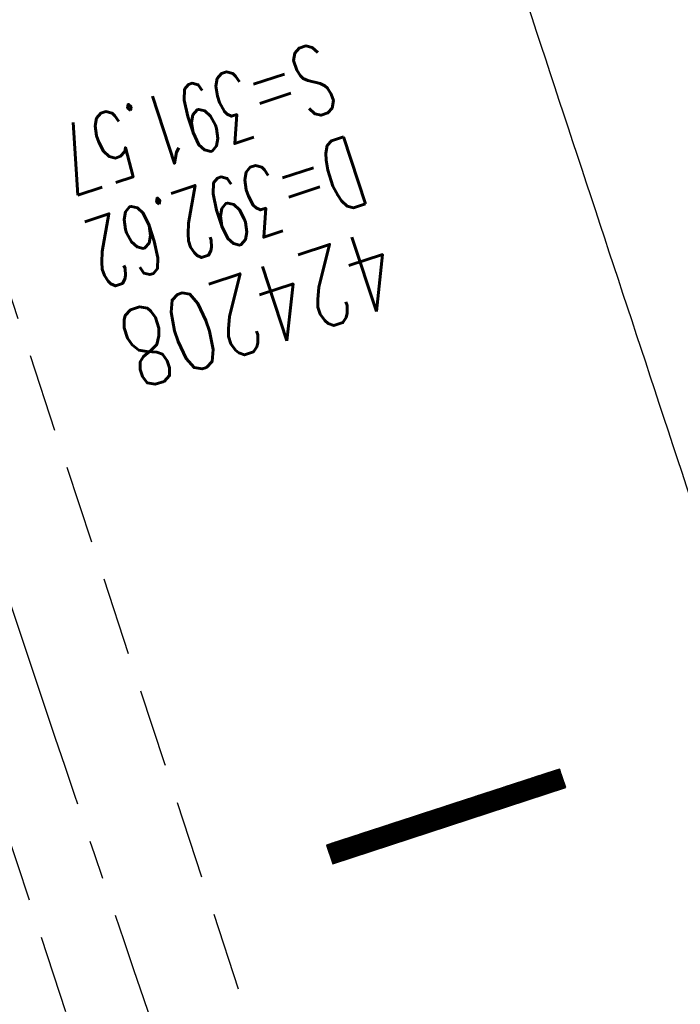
# Model space of a CAD drawing. Extents: x 450316 to 454644, y 428795 to 436505.
# Tile 290 of 324: x 453255 to 453272, y 433391 to 433416. Entities that reach past the tile are written whole.
import ezdxf

# ---------------------------------------------------------------- set-up
doc = ezdxf.new("R2010")
doc.units = 0
doc.header["$LTSCALE"] = 2
doc.header["$MEASUREMENT"] = 0
for name, pattern in [('ACHSE', [5.5, 4, -0.5, 0.5, -0.5]), ('AUSGEZOGEN', [0]), ('GESTRICH-X2', [1.5, 1, -0.5])]:
    doc.linetypes.add(name, pattern=pattern)
doc.layers.get('0').update_dxf_attribs({"linetype": 'CONTINUOUS'})
for name, color, linetype in [('ACHSETOP', 1, 'ACHSE'), ('FBR', 8, 'CONTINUOUS'), ('GEF', 1, 'AUSGEZOGEN'), ('MS-UEBERFAHRT', 8, 'GESTRICH-X2'), ('SCHACHTNR', 6, 'CONTINUOUS')]:
    doc.layers.add(name, color=color, linetype=linetype)
doc.styles.add('ROMANS', font='romans.shx', dxfattribs={"width": 0.8})

# ---------------------------------------------------------------- blocks, each defined once
blk = doc.blocks.new('*X46')
at = {"color": 0}
for p, q in [((75.476, 275.596), (75.966, 276.086)), ((75.476, 275.605), (75.957, 276.086)), ((75.476, 275.614), (75.948, 276.086)), ((75.476, 275.622), (75.939, 276.086)), ((75.476, 275.631), (75.93, 276.086)), ((75.476, 275.64), (75.921, 276.086)), ((75.476, 275.649), (75.913, 276.086)), ((75.476, 275.658), (75.904, 276.086)), ((75.476, 275.667), (75.895, 276.086)), ((75.476, 275.675), (75.886, 276.086)), ((75.476, 275.684), (75.877, 276.086)), ((75.476, 275.693), (75.868, 276.086)), ((75.476, 275.702), (75.86, 276.086)), ((75.476, 275.711), (75.851, 276.086)), ((75.476, 275.72), (75.842, 276.086)), ((75.476, 275.728), (75.833, 276.086)), ((75.476, 275.737), (75.824, 276.086)), ((75.476, 275.746), (75.815, 276.086)), ((75.476, 275.755), (75.807, 276.086)), ((75.476, 275.764), (75.798, 276.086)), ((75.476, 275.773), (75.789, 276.086)), ((75.476, 275.781), (75.78, 276.086)), ((75.476, 275.79), (75.771, 276.086)), ((75.476, 275.799), (75.762, 276.086)), ((75.476, 275.808), (75.754, 276.086)), ((75.476, 275.817), (75.745, 276.086)), ((75.476, 275.826), (75.736, 276.086)), ((75.476, 275.834), (75.727, 276.086)), ((75.476, 275.843), (75.718, 276.086)), ((75.476, 275.852), (75.709, 276.086)), ((75.476, 275.861), (75.7, 276.086)), ((75.476, 275.87), (75.692, 276.086)), ((75.476, 275.879), (75.683, 276.086)), ((75.476, 275.888), (75.674, 276.086)), ((75.476, 275.896), (75.665, 276.086)), ((75.476, 275.905), (75.656, 276.086)), ((75.476, 275.914), (75.647, 276.086)), ((75.476, 275.923), (75.639, 276.086)), ((75.476, 275.932), (75.63, 276.086)), ((75.476, 275.941), (75.621, 276.086)), ((75.476, 275.949), (75.612, 276.086)), ((75.476, 275.958), (75.603, 276.086)), ((75.476, 275.967), (75.594, 276.086)), ((75.476, 275.976), (75.586, 276.086)), ((75.476, 275.985), (75.577, 276.086)), ((75.476, 275.994), (75.568, 276.086)), ((75.476, 276.002), (75.559, 276.086)), ((75.476, 276.011), (75.55, 276.086)), ((75.476, 276.02), (75.541, 276.086)), ((75.476, 276.029), (75.533, 276.086)), ((75.476, 276.038), (75.524, 276.086)), ((75.476, 276.047), (75.515, 276.086)), ((75.476, 276.055), (75.506, 276.086)), ((75.476, 276.064), (75.497, 276.086)), ((75.476, 276.073), (75.488, 276.086)), ((75.476, 275.587), (75.973, 276.084)), ((75.476, 275.578), (75.973, 276.075)), ((75.476, 275.569), (75.973, 276.067)), ((75.476, 275.56), (75.973, 276.058)), ((75.476, 275.552), (75.973, 276.049)), ((75.476, 275.543), (75.973, 276.04)), ((75.476, 275.534), (75.973, 276.031)), ((75.476, 275.525), (75.973, 276.022)), ((75.476, 275.516), (75.973, 276.014)), ((75.476, 275.507), (75.973, 276.005)), ((75.476, 275.499), (75.973, 275.996)), ((75.476, 275.49), (75.973, 275.987)), ((75.476, 275.481), (75.973, 275.978)), ((75.476, 275.472), (75.973, 275.969)), ((75.476, 275.463), (75.973, 275.961)), ((75.476, 275.454), (75.973, 275.952)), ((75.476, 275.446), (75.973, 275.943)), ((75.476, 275.437), (75.973, 275.934)), ((75.476, 275.428), (75.973, 275.925)), ((75.476, 275.419), (75.973, 275.916)), ((75.476, 275.41), (75.973, 275.907)), ((75.476, 275.401), (75.973, 275.899)), ((75.476, 275.393), (75.973, 275.89)), ((75.476, 275.384), (75.973, 275.881)), ((75.476, 275.375), (75.973, 275.872)), ((75.476, 275.366), (75.973, 275.863)), ((75.476, 275.357), (75.973, 275.854)), ((75.476, 275.348), (75.973, 275.846)), ((75.476, 275.34), (75.973, 275.837)), ((75.476, 275.331), (75.973, 275.828)), ((75.476, 275.322), (75.973, 275.819)), ((75.476, 275.313), (75.973, 275.81)), ((75.476, 275.304), (75.973, 275.801)), ((75.476, 275.295), (75.973, 275.793)), ((75.476, 275.286), (75.973, 275.784)), ((75.476, 275.278), (75.973, 275.775)), ((75.476, 275.269), (75.973, 275.766)), ((75.476, 275.26), (75.973, 275.757)), ((75.476, 275.251), (75.973, 275.748)), ((75.476, 275.242), (75.973, 275.74)), ((75.476, 275.233), (75.973, 275.731)), ((75.476, 275.225), (75.973, 275.722)), ((75.476, 275.216), (75.973, 275.713)), ((75.476, 275.207), (75.973, 275.704)), ((75.476, 275.198), (75.973, 275.695)), ((75.476, 275.189), (75.973, 275.687)), ((75.476, 275.18), (75.973, 275.678)), ((75.476, 275.172), (75.973, 275.669)), ((75.476, 275.163), (75.973, 275.66)), ((75.476, 275.154), (75.973, 275.651)), ((75.476, 275.145), (75.973, 275.642)), ((75.476, 275.136), (75.973, 275.633)), ((75.476, 275.127), (75.973, 275.625)), ((75.476, 275.119), (75.973, 275.616)), ((75.476, 275.11), (75.973, 275.607)), ((75.476, 275.101), (75.973, 275.598)), ((75.476, 275.092), (75.973, 275.589)), ((75.476, 275.083), (75.973, 275.58)), ((75.476, 275.074), (75.973, 275.572)), ((75.476, 275.066), (75.973, 275.563)), ((75.476, 275.057), (75.973, 275.554)), ((75.476, 275.048), (75.973, 275.545)), ((75.476, 275.039), (75.973, 275.536)), ((75.476, 275.03), (75.973, 275.527)), ((75.476, 275.021), (75.973, 275.519)), ((75.476, 275.012), (75.973, 275.51)), ((75.476, 275.004), (75.973, 275.501)), ((75.476, 274.995), (75.973, 275.492)), ((75.476, 274.986), (75.973, 275.483)), ((75.476, 274.977), (75.973, 275.474)), ((75.476, 274.968), (75.973, 275.466)), ((75.476, 274.959), (75.973, 275.457)), ((75.476, 274.951), (75.973, 275.448)), ((75.476, 274.942), (75.973, 275.439)), ((75.476, 274.933), (75.973, 275.43)), ((75.476, 274.924), (75.973, 275.421)), ((75.476, 274.915), (75.973, 275.413)), ((75.476, 274.906), (75.973, 275.404)), ((75.476, 274.898), (75.973, 275.395)), ((75.476, 274.889), (75.973, 275.386)), ((75.476, 274.88), (75.973, 275.377)), ((75.476, 274.871), (75.973, 275.368)), ((75.476, 274.862), (75.973, 275.359)), ((75.476, 274.853), (75.973, 275.351)), ((75.476, 274.845), (75.973, 275.342)), ((75.476, 274.836), (75.973, 275.333)), ((75.476, 274.827), (75.973, 275.324)), ((75.476, 274.818), (75.973, 275.315)), ((75.476, 274.809), (75.973, 275.306)), ((75.476, 274.8), (75.973, 275.298)), ((75.476, 274.792), (75.973, 275.289)), ((75.476, 274.783), (75.973, 275.28)), ((75.476, 274.774), (75.973, 275.271)), ((75.476, 274.765), (75.973, 275.262)), ((75.476, 274.756), (75.973, 275.253)), ((75.476, 274.747), (75.973, 275.245)), ((75.476, 274.738), (75.973, 275.236)), ((75.476, 274.73), (75.973, 275.227)), ((75.476, 274.721), (75.973, 275.218)), ((75.476, 274.712), (75.973, 275.209)), ((75.476, 274.703), (75.973, 275.2)), ((75.476, 274.694), (75.973, 275.192)), ((75.476, 274.685), (75.973, 275.183)), ((75.476, 274.677), (75.973, 275.174)), ((75.476, 274.668), (75.973, 275.165)), ((75.476, 274.659), (75.973, 275.156)), ((75.476, 274.65), (75.973, 275.147)), ((75.476, 274.641), (75.973, 275.139)), ((75.476, 274.632), (75.973, 275.13)), ((75.476, 274.624), (75.973, 275.121)), ((75.476, 274.615), (75.973, 275.112)), ((75.476, 274.606), (75.973, 275.103)), ((75.476, 274.597), (75.973, 275.094)), ((75.476, 274.588), (75.973, 275.085)), ((75.476, 274.579), (75.973, 275.077)), ((75.476, 274.571), (75.973, 275.068)), ((75.476, 274.562), (75.973, 275.059)), ((75.476, 274.553), (75.973, 275.05)), ((75.476, 274.544), (75.973, 275.041)), ((75.476, 274.535), (75.973, 275.032)), ((75.476, 274.526), (75.973, 275.024)), ((75.476, 274.518), (75.973, 275.015)), ((75.476, 274.509), (75.973, 275.006)), ((75.476, 274.5), (75.973, 274.997)), ((75.476, 274.491), (75.973, 274.988)), ((75.476, 274.482), (75.973, 274.979)), ((75.476, 274.473), (75.973, 274.971)), ((75.476, 274.464), (75.973, 274.962)), ((75.476, 274.456), (75.973, 274.953)), ((75.476, 274.447), (75.973, 274.944)), ((75.476, 274.438), (75.973, 274.935)), ((75.476, 274.429), (75.973, 274.926)), ((75.476, 274.42), (75.973, 274.918)), ((75.476, 274.411), (75.973, 274.909)), ((75.476, 274.403), (75.973, 274.9)), ((75.476, 274.394), (75.973, 274.891)), ((75.476, 274.385), (75.973, 274.882)), ((75.476, 274.376), (75.973, 274.873)), ((75.476, 274.367), (75.973, 274.865)), ((75.476, 274.358), (75.973, 274.856)), ((75.476, 274.35), (75.973, 274.847)), ((75.476, 274.341), (75.973, 274.838)), ((75.476, 274.332), (75.973, 274.829)), ((75.476, 274.323), (75.973, 274.82)), ((75.476, 274.314), (75.973, 274.811)), ((75.476, 274.305), (75.973, 274.803)), ((75.476, 274.297), (75.973, 274.794)), ((75.476, 274.288), (75.973, 274.785)), ((75.476, 274.279), (75.973, 274.776)), ((75.476, 274.27), (75.973, 274.767)), ((75.476, 274.261), (75.973, 274.758)), ((75.476, 274.252), (75.973, 274.75)), ((75.476, 274.243), (75.973, 274.741)), ((75.476, 274.235), (75.973, 274.732)), ((75.476, 274.226), (75.973, 274.723)), ((75.476, 274.217), (75.973, 274.714)), ((75.476, 274.208), (75.973, 274.705)), ((75.476, 274.199), (75.973, 274.697)), ((75.476, 274.19), (75.973, 274.688)), ((75.476, 274.182), (75.973, 274.679)), ((75.476, 274.173), (75.973, 274.67)), ((75.476, 274.164), (75.973, 274.661)), ((75.476, 274.155), (75.973, 274.652)), ((75.476, 274.146), (75.973, 274.644)), ((75.476, 274.137), (75.973, 274.635)), ((75.476, 274.129), (75.973, 274.626)), ((75.476, 274.12), (75.973, 274.617)), ((75.476, 274.111), (75.973, 274.608)), ((75.476, 274.102), (75.973, 274.599)), ((75.476, 274.093), (75.973, 274.59)), ((75.476, 274.084), (75.973, 274.582)), ((75.476, 274.076), (75.973, 274.573)), ((75.476, 274.067), (75.973, 274.564)), ((75.476, 274.058), (75.973, 274.555)), ((75.476, 274.049), (75.973, 274.546)), ((75.476, 274.04), (75.973, 274.537)), ((75.476, 274.031), (75.973, 274.529)), ((75.476, 274.023), (75.973, 274.52)), ((75.476, 274.014), (75.973, 274.511)), ((75.476, 274.005), (75.973, 274.502)), ((75.476, 273.996), (75.973, 274.493)), ((75.476, 273.987), (75.973, 274.484)), ((75.476, 273.978), (75.973, 274.476)), ((75.476, 273.969), (75.973, 274.467)), ((75.476, 273.961), (75.973, 274.458)), ((75.476, 273.952), (75.973, 274.449)), ((75.476, 273.943), (75.973, 274.44)), ((75.476, 273.934), (75.973, 274.431)), ((75.476, 273.925), (75.973, 274.423)), ((75.476, 273.916), (75.973, 274.414)), ((75.476, 273.908), (75.973, 274.405)), ((75.476, 273.899), (75.973, 274.396)), ((75.476, 273.89), (75.973, 274.387)), ((75.476, 273.881), (75.973, 274.378)), ((75.476, 273.872), (75.973, 274.37)), ((75.476, 273.863), (75.973, 274.361)), ((75.476, 273.855), (75.973, 274.352)), ((75.476, 273.846), (75.973, 274.343)), ((75.476, 273.837), (75.973, 274.334)), ((75.476, 273.828), (75.973, 274.325)), ((75.476, 273.819), (75.973, 274.316)), ((75.476, 273.81), (75.973, 274.308)), ((75.476, 273.802), (75.973, 274.299)), ((75.476, 273.793), (75.973, 274.29)), ((75.476, 273.784), (75.973, 274.281)), ((75.476, 273.775), (75.973, 274.272)), ((75.476, 273.766), (75.973, 274.263)), ((75.476, 273.757), (75.973, 274.255)), ((75.476, 273.749), (75.973, 274.246)), ((75.476, 273.74), (75.973, 274.237)), ((75.476, 273.731), (75.973, 274.228)), ((75.476, 273.722), (75.973, 274.219)), ((75.476, 273.713), (75.973, 274.21)), ((75.476, 273.704), (75.973, 274.202)), ((75.476, 273.695), (75.973, 274.193)), ((75.476, 273.687), (75.973, 274.184)), ((75.476, 273.678), (75.973, 274.175)), ((75.476, 273.669), (75.973, 274.166)), ((75.476, 273.66), (75.973, 274.157)), ((75.476, 273.651), (75.973, 274.149)), ((75.476, 273.642), (75.973, 274.14)), ((75.476, 273.634), (75.973, 274.131)), ((75.476, 273.625), (75.973, 274.122)), ((75.476, 273.616), (75.973, 274.113)), ((75.476, 273.607), (75.973, 274.104)), ((75.476, 273.598), (75.973, 274.096)), ((75.476, 273.589), (75.973, 274.087)), ((75.476, 273.581), (75.973, 274.078)), ((75.476, 273.572), (75.973, 274.069)), ((75.476, 273.563), (75.973, 274.06)), ((75.476, 273.554), (75.973, 274.051)), ((75.476, 273.545), (75.973, 274.042)), ((75.476, 273.536), (75.973, 274.034)), ((75.476, 273.528), (75.973, 274.025)), ((75.476, 273.519), (75.973, 274.016)), ((75.476, 273.51), (75.973, 274.007)), ((75.476, 273.501), (75.973, 273.998)), ((75.476, 273.492), (75.973, 273.989)), ((75.476, 273.483), (75.973, 273.981)), ((75.476, 273.475), (75.973, 273.972)), ((75.476, 273.466), (75.973, 273.963)), ((75.476, 273.457), (75.973, 273.954)), ((75.476, 273.448), (75.973, 273.945)), ((75.476, 273.439), (75.973, 273.936)), ((75.476, 273.43), (75.973, 273.928)), ((75.476, 273.421), (75.973, 273.919)), ((75.476, 273.413), (75.973, 273.91)), ((75.476, 273.404), (75.973, 273.901)), ((75.476, 273.395), (75.973, 273.892)), ((75.476, 273.386), (75.973, 273.883)), ((75.476, 273.377), (75.973, 273.875)), ((75.476, 273.368), (75.973, 273.866)), ((75.476, 273.36), (75.973, 273.857)), ((75.476, 273.351), (75.973, 273.848)), ((75.476, 273.342), (75.973, 273.839)), ((75.476, 273.333), (75.973, 273.83)), ((75.476, 273.324), (75.973, 273.822)), ((75.476, 273.315), (75.973, 273.813)), ((75.476, 273.307), (75.973, 273.804)), ((75.476, 273.298), (75.973, 273.795)), ((75.476, 273.289), (75.973, 273.786)), ((75.476, 273.28), (75.973, 273.777)), ((75.476, 273.271), (75.973, 273.768)), ((75.476, 273.262), (75.973, 273.76)), ((75.476, 273.254), (75.973, 273.751)), ((75.476, 273.245), (75.973, 273.742)), ((75.476, 273.236), (75.973, 273.733)), ((75.476, 273.227), (75.973, 273.724)), ((75.476, 273.218), (75.973, 273.715)), ((75.476, 273.209), (75.973, 273.707)), ((75.476, 273.201), (75.973, 273.698)), ((75.476, 273.192), (75.973, 273.689)), ((75.476, 273.183), (75.973, 273.68)), ((75.476, 273.174), (75.973, 273.671)), ((75.476, 273.165), (75.973, 273.662)), ((75.476, 273.156), (75.973, 273.654)), ((75.476, 273.147), (75.973, 273.645)), ((75.476, 273.139), (75.973, 273.636)), ((75.476, 273.13), (75.973, 273.627)), ((75.476, 273.121), (75.973, 273.618)), ((75.476, 273.112), (75.973, 273.609)), ((75.476, 273.103), (75.973, 273.601)), ((75.476, 273.094), (75.973, 273.592)), ((75.476, 273.086), (75.973, 273.583)), ((75.476, 273.077), (75.973, 273.574)), ((75.476, 273.068), (75.973, 273.565)), ((75.476, 273.059), (75.973, 273.556)), ((75.476, 273.05), (75.973, 273.548)), ((75.476, 273.041), (75.973, 273.539)), ((75.476, 273.033), (75.973, 273.53)), ((75.476, 273.024), (75.973, 273.521)), ((75.476, 273.015), (75.973, 273.512)), ((75.476, 273.006), (75.973, 273.503)), ((75.476, 272.997), (75.973, 273.494)), ((75.476, 272.988), (75.973, 273.486)), ((75.476, 272.98), (75.973, 273.477)), ((75.476, 272.971), (75.973, 273.468)), ((75.476, 272.962), (75.973, 273.459)), ((75.476, 272.953), (75.973, 273.45)), ((75.476, 272.944), (75.973, 273.441)), ((75.476, 272.935), (75.973, 273.433)), ((75.476, 272.927), (75.973, 273.424)), ((75.476, 272.918), (75.973, 273.415)), ((75.476, 272.909), (75.973, 273.406)), ((75.476, 272.9), (75.973, 273.397)), ((75.476, 272.891), (75.973, 273.388)), ((75.476, 272.882), (75.973, 273.38)), ((75.476, 272.873), (75.973, 273.371)), ((75.476, 272.865), (75.973, 273.362)), ((75.476, 272.856), (75.973, 273.353)), ((75.476, 272.847), (75.973, 273.344)), ((75.476, 272.838), (75.973, 273.335)), ((75.476, 272.829), (75.973, 273.327)), ((75.476, 272.82), (75.973, 273.318)), ((75.476, 272.812), (75.973, 273.309)), ((75.476, 272.803), (75.973, 273.3)), ((75.476, 272.794), (75.973, 273.291)), ((75.476, 272.785), (75.973, 273.282)), ((75.476, 272.776), (75.973, 273.274)), ((75.476, 272.767), (75.973, 273.265)), ((75.476, 272.759), (75.973, 273.256)), ((75.476, 272.75), (75.973, 273.247)), ((75.476, 272.741), (75.973, 273.238)), ((75.476, 272.732), (75.973, 273.229)), ((75.476, 272.723), (75.973, 273.22)), ((75.476, 272.714), (75.973, 273.212)), ((75.476, 272.706), (75.973, 273.203)), ((75.476, 272.697), (75.973, 273.194)), ((75.476, 272.688), (75.973, 273.185)), ((75.476, 272.679), (75.973, 273.176)), ((75.476, 272.67), (75.973, 273.167)), ((75.476, 272.661), (75.973, 273.159)), ((75.476, 272.653), (75.973, 273.15)), ((75.476, 272.644), (75.973, 273.141)), ((75.476, 272.635), (75.973, 273.132)), ((75.476, 272.626), (75.973, 273.123)), ((75.476, 272.617), (75.973, 273.114)), ((75.476, 272.608), (75.973, 273.106)), ((75.476, 272.599), (75.973, 273.097)), ((75.476, 272.591), (75.973, 273.088)), ((75.476, 272.582), (75.973, 273.079)), ((75.476, 272.573), (75.973, 273.07)), ((75.476, 272.564), (75.973, 273.061)), ((75.476, 272.555), (75.973, 273.053)), ((75.476, 272.546), (75.973, 273.044)), ((75.476, 272.538), (75.973, 273.035)), ((75.476, 272.529), (75.973, 273.026)), ((75.476, 272.52), (75.973, 273.017)), ((75.476, 272.511), (75.973, 273.008)), ((75.476, 272.502), (75.973, 273)), ((75.476, 272.493), (75.973, 272.991)), ((75.476, 272.485), (75.973, 272.982)), ((75.476, 272.476), (75.973, 272.973)), ((75.476, 272.467), (75.973, 272.964)), ((75.476, 272.458), (75.973, 272.955)), ((75.476, 272.449), (75.973, 272.946)), ((75.476, 272.44), (75.973, 272.938)), ((75.476, 272.432), (75.973, 272.929)), ((75.476, 272.423), (75.973, 272.92)), ((75.476, 272.414), (75.973, 272.911)), ((75.476, 272.405), (75.973, 272.902)), ((75.476, 272.396), (75.973, 272.893)), ((75.476, 272.387), (75.973, 272.885)), ((75.476, 272.379), (75.973, 272.876)), ((75.476, 272.37), (75.973, 272.867)), ((75.476, 272.361), (75.973, 272.858)), ((75.476, 272.352), (75.973, 272.849)), ((75.476, 272.343), (75.973, 272.84)), ((75.476, 272.334), (75.973, 272.832)), ((75.476, 272.325), (75.973, 272.823)), ((75.476, 272.317), (75.973, 272.814)), ((75.476, 272.308), (75.973, 272.805)), ((75.476, 272.299), (75.973, 272.796)), ((75.476, 272.29), (75.973, 272.787)), ((75.476, 272.281), (75.973, 272.779)), ((75.476, 272.272), (75.973, 272.77)), ((75.476, 272.264), (75.973, 272.761)), ((75.476, 272.255), (75.973, 272.752)), ((75.476, 272.246), (75.973, 272.743)), ((75.476, 272.237), (75.973, 272.734)), ((75.476, 272.228), (75.973, 272.726)), ((75.476, 272.219), (75.973, 272.717)), ((75.476, 272.211), (75.973, 272.708)), ((75.476, 272.202), (75.973, 272.699)), ((75.476, 272.193), (75.973, 272.69)), ((75.476, 272.184), (75.973, 272.681)), ((75.476, 272.175), (75.973, 272.672)), ((75.476, 272.166), (75.973, 272.664)), ((75.476, 272.158), (75.973, 272.655)), ((75.476, 272.149), (75.973, 272.646)), ((75.476, 272.14), (75.973, 272.637)), ((75.476, 272.131), (75.973, 272.628)), ((75.476, 272.122), (75.973, 272.619)), ((75.476, 272.113), (75.973, 272.611)), ((75.476, 272.104), (75.973, 272.602)), ((75.476, 272.096), (75.973, 272.593)), ((75.476, 272.087), (75.973, 272.584)), ((75.476, 272.078), (75.973, 272.575)), ((75.476, 272.069), (75.973, 272.566)), ((75.476, 272.06), (75.973, 272.558)), ((75.476, 272.051), (75.973, 272.549)), ((75.476, 272.043), (75.973, 272.54)), ((75.476, 272.034), (75.973, 272.531)), ((75.476, 272.025), (75.973, 272.522)), ((75.476, 272.016), (75.973, 272.513)), ((75.476, 272.007), (75.973, 272.505)), ((75.476, 271.998), (75.973, 272.496)), ((75.476, 271.99), (75.973, 272.487)), ((75.476, 271.981), (75.973, 272.478)), ((75.476, 271.972), (75.973, 272.469)), ((75.476, 271.963), (75.973, 272.46)), ((75.476, 271.954), (75.973, 272.452)), ((75.476, 271.945), (75.973, 272.443)), ((75.476, 271.937), (75.973, 272.434)), ((75.476, 271.928), (75.973, 272.425)), ((75.476, 271.919), (75.973, 272.416)), ((75.476, 271.91), (75.973, 272.407)), ((75.476, 271.901), (75.973, 272.398)), ((75.476, 271.892), (75.973, 272.39)), ((75.476, 271.884), (75.973, 272.381)), ((75.476, 271.875), (75.973, 272.372)), ((75.476, 271.866), (75.973, 272.363)), ((75.476, 271.857), (75.973, 272.354)), ((75.476, 271.848), (75.973, 272.345)), ((75.476, 271.839), (75.973, 272.337)), ((75.476, 271.83), (75.973, 272.328)), ((75.476, 271.822), (75.973, 272.319)), ((75.476, 271.813), (75.973, 272.31)), ((75.476, 271.804), (75.973, 272.301)), ((75.476, 271.795), (75.973, 272.292)), ((75.476, 271.786), (75.973, 272.284)), ((75.476, 271.777), (75.973, 272.275)), ((75.476, 271.769), (75.973, 272.266)), ((75.476, 271.76), (75.973, 272.257)), ((75.476, 271.751), (75.973, 272.248)), ((75.476, 271.742), (75.973, 272.239)), ((75.476, 271.733), (75.973, 272.231)), ((75.476, 271.724), (75.973, 272.222)), ((75.476, 271.716), (75.973, 272.213)), ((75.476, 271.707), (75.973, 272.204)), ((75.476, 271.698), (75.973, 272.195)), ((75.476, 271.689), (75.973, 272.186)), ((75.476, 271.68), (75.973, 272.177)), ((75.476, 271.671), (75.973, 272.169)), ((75.476, 271.663), (75.973, 272.16)), ((75.476, 271.654), (75.973, 272.151)), ((75.476, 271.645), (75.973, 272.142)), ((75.476, 271.636), (75.973, 272.133)), ((75.476, 271.627), (75.973, 272.124)), ((75.476, 271.618), (75.973, 272.116)), ((75.476, 271.61), (75.973, 272.107)), ((75.476, 271.601), (75.973, 272.098)), ((75.476, 271.592), (75.973, 272.089)), ((75.476, 271.583), (75.973, 272.08)), ((75.476, 271.574), (75.973, 272.071)), ((75.476, 271.565), (75.973, 272.063)), ((75.476, 271.556), (75.973, 272.054)), ((75.476, 271.548), (75.973, 272.045)), ((75.476, 271.539), (75.973, 272.036)), ((75.476, 271.53), (75.973, 272.027)), ((75.476, 271.521), (75.973, 272.018)), ((75.476, 271.512), (75.973, 272.01)), ((75.476, 271.503), (75.973, 272.001)), ((75.476, 271.495), (75.973, 271.992)), ((75.476, 271.486), (75.973, 271.983)), ((75.476, 271.477), (75.973, 271.974)), ((75.476, 271.468), (75.973, 271.965)), ((75.476, 271.459), (75.973, 271.957)), ((75.476, 271.45), (75.973, 271.948)), ((75.476, 271.442), (75.973, 271.939)), ((75.476, 271.433), (75.973, 271.93)), ((75.476, 271.424), (75.973, 271.921)), ((75.476, 271.415), (75.973, 271.912)), ((75.476, 271.406), (75.973, 271.903)), ((75.476, 271.397), (75.973, 271.895)), ((75.476, 271.389), (75.973, 271.886)), ((75.476, 271.38), (75.973, 271.877)), ((75.476, 271.371), (75.973, 271.868)), ((75.476, 271.362), (75.973, 271.859)), ((75.476, 271.353), (75.973, 271.85)), ((75.476, 271.344), (75.973, 271.842)), ((75.476, 271.336), (75.973, 271.833)), ((75.476, 271.327), (75.973, 271.824)), ((75.476, 271.318), (75.973, 271.815)), ((75.476, 271.309), (75.973, 271.806)), ((75.476, 271.3), (75.973, 271.797)), ((75.476, 271.291), (75.973, 271.789)), ((75.476, 271.282), (75.973, 271.78)), ((75.476, 271.274), (75.973, 271.771)), ((75.476, 271.265), (75.973, 271.762)), ((75.476, 271.256), (75.973, 271.753)), ((75.476, 271.247), (75.973, 271.744)), ((75.476, 271.238), (75.973, 271.736)), ((75.476, 271.229), (75.973, 271.727)), ((75.476, 271.221), (75.973, 271.718)), ((75.476, 271.212), (75.973, 271.709)), ((75.476, 271.203), (75.973, 271.7)), ((75.476, 271.194), (75.973, 271.691)), ((75.476, 271.185), (75.973, 271.683)), ((75.476, 271.176), (75.973, 271.674)), ((75.476, 271.168), (75.973, 271.665)), ((75.476, 271.159), (75.973, 271.656)), ((75.476, 271.15), (75.973, 271.647)), ((75.476, 271.141), (75.973, 271.638)), ((75.476, 271.132), (75.973, 271.629)), ((75.476, 271.123), (75.973, 271.621)), ((75.476, 271.115), (75.973, 271.612)), ((75.476, 271.106), (75.973, 271.603)), ((75.476, 271.097), (75.973, 271.594)), ((75.476, 271.088), (75.973, 271.585)), ((75.476, 271.079), (75.973, 271.576)), ((75.476, 271.07), (75.973, 271.568)), ((75.476, 271.062), (75.973, 271.559)), ((75.476, 271.053), (75.973, 271.55)), ((75.476, 271.044), (75.973, 271.541)), ((75.476, 271.035), (75.973, 271.532)), ((75.476, 271.026), (75.973, 271.523)), ((75.476, 271.017), (75.973, 271.515)), ((75.476, 271.008), (75.973, 271.506)), ((75.476, 271), (75.973, 271.497)), ((75.476, 270.991), (75.973, 271.488)), ((75.476, 270.982), (75.973, 271.479)), ((75.476, 270.973), (75.973, 271.47)), ((75.476, 270.964), (75.973, 271.462)), ((75.476, 270.955), (75.973, 271.453)), ((75.476, 270.947), (75.973, 271.444)), ((75.476, 270.938), (75.973, 271.435)), ((75.476, 270.929), (75.973, 271.426)), ((75.476, 270.92), (75.973, 271.417)), ((75.476, 270.911), (75.973, 271.409)), ((75.476, 270.902), (75.973, 271.4)), ((75.476, 270.894), (75.973, 271.391)), ((75.476, 270.885), (75.973, 271.382)), ((75.476, 270.876), (75.973, 271.373)), ((75.476, 270.867), (75.973, 271.364)), ((75.476, 270.858), (75.973, 271.355)), ((75.476, 270.849), (75.973, 271.347)), ((75.476, 270.841), (75.973, 271.338)), ((75.476, 270.832), (75.973, 271.329)), ((75.476, 270.823), (75.973, 271.32)), ((75.476, 270.814), (75.973, 271.311)), ((75.476, 270.805), (75.973, 271.302)), ((75.476, 270.796), (75.973, 271.294)), ((75.476, 270.788), (75.973, 271.285)), ((75.476, 270.779), (75.973, 271.276)), ((75.476, 270.77), (75.973, 271.267)), ((75.476, 270.761), (75.973, 271.258)), ((75.476, 270.752), (75.973, 271.249)), ((75.476, 270.743), (75.973, 271.241)), ((75.476, 270.734), (75.973, 271.232)), ((75.476, 270.726), (75.973, 271.223)), ((75.476, 270.717), (75.973, 271.214)), ((75.476, 270.708), (75.973, 271.205)), ((75.476, 270.699), (75.973, 271.196)), ((75.476, 270.69), (75.973, 271.188)), ((75.476, 270.681), (75.973, 271.179)), ((75.476, 270.673), (75.973, 271.17)), ((75.476, 270.664), (75.973, 271.161)), ((75.476, 270.655), (75.973, 271.152)), ((75.476, 270.646), (75.973, 271.143)), ((75.476, 270.637), (75.973, 271.135)), ((75.476, 270.628), (75.973, 271.126)), ((75.476, 270.62), (75.973, 271.117)), ((75.476, 270.611), (75.973, 271.108)), ((75.476, 270.602), (75.973, 271.099)), ((75.476, 270.593), (75.973, 271.09)), ((75.476, 270.584), (75.973, 271.081)), ((75.476, 270.575), (75.973, 271.073)), ((75.476, 270.567), (75.973, 271.064)), ((75.476, 270.558), (75.973, 271.055)), ((75.476, 270.549), (75.973, 271.046)), ((75.476, 270.54), (75.973, 271.037)), ((75.476, 270.531), (75.973, 271.028)), ((75.476, 270.522), (75.973, 271.02)), ((75.476, 270.514), (75.973, 271.011)), ((75.476, 270.505), (75.973, 271.002)), ((75.476, 270.496), (75.973, 270.993)), ((75.476, 270.487), (75.973, 270.984)), ((75.476, 270.478), (75.973, 270.975)), ((75.476, 270.469), (75.973, 270.967)), ((75.476, 270.46), (75.973, 270.958)), ((75.476, 270.452), (75.973, 270.949)), ((75.476, 270.443), (75.973, 270.94)), ((75.476, 270.434), (75.973, 270.931)), ((75.476, 270.425), (75.973, 270.922)), ((75.476, 270.416), (75.973, 270.914)), ((75.476, 270.407), (75.973, 270.905)), ((75.476, 270.399), (75.973, 270.896)), ((75.476, 270.39), (75.973, 270.887)), ((75.476, 270.381), (75.973, 270.878)), ((75.476, 270.372), (75.973, 270.869)), ((75.476, 270.363), (75.973, 270.861)), ((75.476, 270.354), (75.973, 270.852)), ((75.476, 270.346), (75.973, 270.843)), ((75.476, 270.337), (75.973, 270.834)), ((75.476, 270.328), (75.973, 270.825)), ((75.476, 270.319), (75.973, 270.816)), ((75.476, 270.31), (75.973, 270.807)), ((75.476, 270.301), (75.973, 270.799)), ((75.476, 270.293), (75.973, 270.79)), ((75.476, 270.284), (75.973, 270.781)), ((75.476, 270.275), (75.973, 270.772)), ((75.476, 270.266), (75.973, 270.763)), ((75.476, 270.257), (75.973, 270.754)), ((75.476, 270.248), (75.973, 270.746)), ((75.476, 270.24), (75.973, 270.737)), ((75.476, 270.231), (75.973, 270.728)), ((75.476, 270.222), (75.973, 270.719)), ((75.476, 270.213), (75.973, 270.71)), ((75.476, 270.204), (75.973, 270.701)), ((75.476, 270.195), (75.973, 270.693)), ((75.476, 270.186), (75.973, 270.684)), ((75.476, 270.178), (75.973, 270.675)), ((75.476, 270.169), (75.973, 270.666)), ((75.476, 270.16), (75.973, 270.657)), ((75.476, 270.151), (75.973, 270.648)), ((75.476, 270.142), (75.973, 270.64)), ((75.476, 270.133), (75.973, 270.631)), ((75.476, 270.125), (75.973, 270.622)), ((75.476, 270.116), (75.973, 270.613)), ((75.476, 270.107), (75.973, 270.604)), ((75.476, 270.098), (75.973, 270.595)), ((75.476, 270.089), (75.973, 270.587)), ((75.476, 270.08), (75.973, 270.578)), ((75.476, 270.072), (75.973, 270.569)), ((75.476, 270.063), (75.973, 270.56)), ((75.476, 270.054), (75.973, 270.551)), ((75.476, 270.045), (75.973, 270.542)), ((75.476, 270.036), (75.973, 270.533)), ((75.476, 270.027), (75.973, 270.525)), ((75.476, 270.019), (75.973, 270.516)), ((75.476, 270.01), (75.973, 270.507)), ((75.476, 270.001), (75.973, 270.498)), ((75.476, 269.992), (75.973, 270.489)), ((75.476, 269.983), (75.973, 270.48)), ((75.476, 269.974), (75.973, 270.472)), ((75.476, 269.966), (75.973, 270.463)), ((75.476, 269.957), (75.973, 270.454)), ((75.476, 269.948), (75.973, 270.445)), ((75.476, 269.939), (75.973, 270.436)), ((75.476, 269.93), (75.973, 270.427)), ((75.476, 269.921), (75.973, 270.419)), ((75.476, 269.912), (75.973, 270.41)), ((75.476, 269.904), (75.973, 270.401)), ((75.476, 269.895), (75.973, 270.392)), ((75.476, 269.886), (75.973, 270.383)), ((75.476, 269.877), (75.973, 270.374)), ((75.476, 269.868), (75.973, 270.366)), ((75.476, 269.859), (75.973, 270.357)), ((75.476, 269.851), (75.973, 270.348)), ((75.476, 269.833), (75.973, 270.33)), ((75.488, 269.836), (75.973, 270.321)), ((75.496, 269.836), (75.973, 270.313)), ((75.505, 269.836), (75.973, 270.304)), ((75.514, 269.836), (75.973, 270.295)), ((75.523, 269.836), (75.973, 270.286)), ((75.532, 269.836), (75.973, 270.277)), ((75.541, 269.836), (75.973, 270.268)), ((75.549, 269.836), (75.973, 270.259)), ((75.558, 269.836), (75.973, 270.251)), ((75.567, 269.836), (75.973, 270.242)), ((75.576, 269.836), (75.973, 270.233)), ((75.585, 269.836), (75.973, 270.224)), ((75.594, 269.836), (75.973, 270.215)), ((75.602, 269.836), (75.973, 270.206)), ((75.611, 269.836), (75.973, 270.198)), ((75.62, 269.836), (75.973, 270.189)), ((75.629, 269.836), (75.973, 270.18)), ((75.638, 269.836), (75.973, 270.171)), ((75.647, 269.836), (75.973, 270.162)), ((75.655, 269.836), (75.973, 270.153)), ((75.664, 269.836), (75.973, 270.145)), ((75.673, 269.836), (75.973, 270.136)), ((75.682, 269.836), (75.973, 270.127)), ((75.691, 269.836), (75.973, 270.118)), ((75.7, 269.836), (75.973, 270.109)), ((75.709, 269.836), (75.973, 270.1)), ((75.717, 269.836), (75.973, 270.092)), ((75.726, 269.836), (75.973, 270.083)), ((75.735, 269.836), (75.973, 270.074)), ((75.744, 269.836), (75.973, 270.065)), ((75.753, 269.836), (75.973, 270.056)), ((75.762, 269.836), (75.973, 270.047)), ((75.77, 269.836), (75.973, 270.038)), ((75.779, 269.836), (75.973, 270.03)), ((75.788, 269.836), (75.973, 270.021)), ((75.797, 269.836), (75.973, 270.012)), ((75.806, 269.836), (75.973, 270.003)), ((75.815, 269.836), (75.973, 269.994)), ((75.823, 269.836), (75.973, 269.985)), ((75.832, 269.836), (75.973, 269.977)), ((75.841, 269.836), (75.973, 269.968)), ((75.85, 269.836), (75.973, 269.959)), ((75.859, 269.836), (75.973, 269.95)), ((75.868, 269.836), (75.973, 269.941)), ((75.876, 269.836), (75.973, 269.932)), ((75.885, 269.836), (75.973, 269.924)), ((75.894, 269.836), (75.973, 269.915)), ((75.903, 269.836), (75.973, 269.906)), ((75.912, 269.836), (75.973, 269.897)), ((75.921, 269.836), (75.973, 269.888)), ((75.93, 269.836), (75.973, 269.879)), ((75.938, 269.836), (75.973, 269.871)), ((75.947, 269.836), (75.973, 269.862)), ((75.956, 269.836), (75.973, 269.853)), ((75.965, 269.836), (75.973, 269.844))]:
    blk.add_line(p, q, dxfattribs=at)
blk = doc.blocks.new('NUGEF')
blk.add_lwpolyline([(0.511, -0.007), (0.511, 6.243), (0.014, 6.243), (0.014, -0.007)], close=True)
blk.add_blockref('*X46', (-75.462, -269.843))

msp = doc.modelspace()

# ---------------------------------------------------------------- linework, layer by layer
at = {"layer": 'ACHSETOP', "flags": 128}
msp.add_lwpolyline([(451271.766, 435019.042, -0.000001), (451272.365, 435018.353, -0.000032), (451272.387, 435018.328), (451288.791, 434999.463, -0.000002), (451296.993, 434990.03, 0.000007), (451305.195, 434980.597, 0.000007), (451313.397, 434971.165, -0.000007), (451321.599, 434961.732, -0.000007), (451329.801, 434952.299, 0.000007), (451338.003, 434942.866, 0.000007), (451346.205, 434933.433, -0.000007), (451354.407, 434924.001, -0.000007), (451362.609, 434914.568, 0.000011), (451370.811, 434905.135, 0.000001), (451379.013, 434895.702, 0.000001), (451387.215, 434886.27), (451403.62, 434867.404), (451420.024, 434848.539), (451436.428, 434829.674, -0.000013), (451444.63, 434820.241, 0.000007), (451452.832, 434810.808, 0.000007), (451461.034, 434801.376, -0.000007), (451469.236, 434791.943, -0.000007), (451477.438, 434782.51, 0.000007), (451485.64, 434773.077, 0.000007), (451493.842, 434763.645, -0.000007), (451502.044, 434754.212, -0.000007), (451510.246, 434744.779, 0.000007), (451518.448, 434735.346, 0.000007), (451526.65, 434725.914, -0.000007), (451534.852, 434716.481, -0.000007), (451543.054, 434707.048, 0.000011), (451551.256, 434697.615, 0.000001), (451559.458, 434688.182, 0.000001), (451567.66, 434678.75), (451584.065, 434659.884, -0.000001), (451592.267, 434650.452, -0.000001), (451600.469, 434641.019, -0.000011), (451608.671, 434631.586, 0.000013), (451616.873, 434622.153), (451633.277, 434603.288), (451649.681, 434584.423, -0.000013), (451657.883, 434574.99, 0.000007), (451666.085, 434565.557, 0.000007), (451674.287, 434556.124, -0.000007), (451682.489, 434546.692, -0.000007), (451690.691, 434537.259, 0.000006), (451698.893, 434527.826), (451715.297, 434508.961, -0.000015), (451721.01, 434502.39, 0.000008), (451726.723, 434495.82, 0.000958), (451727.518, 434494.909, 0.000181), (451731.723, 434490.114, 0.003894), (451738.179, 434482.871, 0.00247), (451748.503, 434471.583, 0.003793), (451756.233, 434463.34, 0.003129), (451765.742, 434453.478, 0.00313), (451774.532, 434444.586, 0.003132), (451783.429, 434435.81, 0.003134), (451792.435, 434427.146, 0.003132), (451801.553, 434418.591, 0.003131), (451810.774, 434410.155, 0.00313), (451820.102, 434401.832, 0.003133), (451829.541, 434393.621, 0.003138), (451839.066, 434385.542, 0.003131), (451848.69, 434377.585, 0.003125), (451858.432, 434369.733, 0.003124), (451868.271, 434362.004, 0.00313), (451878.187, 434354.413, 0.003138), (451888.199, 434346.945, 0.003133), (451898.32, 434339.593, 0.003131), (451908.525, 434332.373, 0.003131), (451918.818, 434325.282, 0.003132), (451929.206, 434318.316, 0.003136), (451939.668, 434311.489, 0.00313), (451950.209, 434304.797, 0.003123), (451960.857, 434298.223, 0.003128), (451971.589, 434291.781, 0.003137), (451982.371, 434285.491, 0.003139), (451993.235, 434279.335, 0.003133), (452004.198, 434273.303, 0.003123), (452015.227, 434267.413, 0.003125), (452026.323, 434261.665, 0.003132), (452037.503, 434256.05, 0.003138), (452048.733, 434250.584, 0.003134), (452060.02, 434245.265, 0.003122), (452071.413, 434240.069, 0.003127), (452083.62, 434234.685, 0.003578), (452094.349, 434230.124, 0.002702), (452108.409, 434224.354, 0.004189), (452117.528, 434220.758, 0.00053), (452126.341, 434217.378, 0.001569), (452129.323, 434216.249, 0.000008), (452135.115, 434214.077, -0.000025), (452140.907, 434211.904), (452164.314, 434203.123, 0.000006), (452176.018, 434198.733, -0.000007), (452187.722, 434194.343), (452211.129, 434185.563), (452234.536, 434176.783, -0.000012), (452246.24, 434172.393, 0.000007), (452257.944, 434168.002, 0.000002), (452265.746, 434165.075, 0.000001), (452281.351, 434159.222, 0.000005), (452293.055, 434154.832, -0.000007), (452304.759, 434150.442, -0.000019), (452316.463, 434146.052, 0.000015), (452328.166, 434141.661, 0.000002), (452338.097, 434137.936, 0.000001), (452351.573, 434132.881, 0.000004), (452363.277, 434128.491, -0.000006), (452374.981, 434124.101, -0.00002), (452386.684, 434119.71, 0.00002), (452398.388, 434115.32, 0.000006), (452410.092, 434110.93, -0.000004), (452421.796, 434106.54, -0.000001), (452435.272, 434101.485, -0.000002), (452445.203, 434097.76, -0.000015), (452456.906, 434093.369, 0.000019), (452468.61, 434088.979, 0.000007), (452480.314, 434084.589, -0.000006), (452492.018, 434080.199, -0.000002), (452503.721, 434075.809, 0.000002), (452515.425, 434071.419, 0.000006), (452527.129, 434067.029, -0.000007), (452538.833, 434062.639, -0.000019), (452550.536, 434058.248, 0.000015), (452562.24, 434053.858, 0.000002), (452572.171, 434050.133, 0.000001), (452585.647, 434045.078, 0.000004), (452597.351, 434040.688, -0.000006), (452609.055, 434036.298, -0.00002), (452620.758, 434031.907, 0.00002), (452632.462, 434027.517, 0.000006), (452644.166, 434023.127, -0.000004), (452655.87, 434018.737, -0.000001), (452669.346, 434013.682, -0.000002), (452679.277, 434009.957, -0.000015), (452690.981, 434005.567, 0.000014), (452702.684, 434001.176, 0.000011), (452714.388, 433996.786, -0.000001), (452726.092, 433992.396, -0.000007), (452735.031, 433989.043, -0.000005), (452748.181, 433984.11, -0.000156), (452748.221, 433984.095, -0.000005), (452749.498, 433983.615, -0.004183), (452758.692, 433980.071, -0.002721), (452772.748, 433974.429, -0.005081), (452782.771, 433970.223, -0.003908), (452795.7, 433964.522, -0.003912), (452807.05, 433959.304, -0.003907), (452818.331, 433953.902, -0.003903), (452829.522, 433948.327, -0.003904), (452840.62, 433942.58, -0.003907), (452851.631, 433936.658, -0.003909), (452862.543, 433930.568, -0.003906), (452873.352, 433924.312, -0.003899), (452884.081, 433917.876, -0.003907), (452894.713, 433911.271, -0.003917), (452905.212, 433904.518, -0.003914), (452915.606, 433897.601, -0.003904), (452925.914, 433890.505, -0.003895), (452936.108, 433883.251, -0.003902), (452946.169, 433875.853, -0.003909), (452956.117, 433868.296, -0.003904), (452965.957, 433860.575, -0.003908), (452975.671, 433852.704, -0.00391), (452985.257, 433844.687, -0.003909), (452994.717, 433836.52, -0.003908), (453004.051, 433828.203, -0.003902), (453013.251, 433819.744, -0.003901), (453022.321, 433811.14, -0.003907), (453031.261, 433802.39, -0.003913), (453040.05, 433793.514, -0.003909), (453048.995, 433784.194, -0.00418), (453057.218, 433775.343, -0.003621), (453064.799, 433766.924, -0.003001), (453073.811, 433756.645, -0.003775), (453082.931, 433745.954, -0.004894), (453089.822, 433737.587, -0.004962), (453096.584, 433729.038, -0.003805), (453105.204, 433717.738, -0.003005), (453113.364, 433706.734, -0.003643), (453119.973, 433697.569, -0.004174), (453127.227, 433687.17, -0.004295), (453134.105, 433676.947, -0.003507), (453140.018, 433667.855, -0.002688), (453147.586, 433655.895, -0.003695), (453155.363, 433643.251, -0.00538), (453160.547, 433634.47, -0.005332), (453165.53, 433625.601, -0.003667), (453172.541, 433612.577, -0.002679), (453179.095, 433600.023, -0.003501), (453183.992, 433590.355, -0.004313), (453189.196, 433579.668, -0.003909), (453194.743, 433567.786, -0.003909), (453199.853, 433556.378, -0.003909), (453204.783, 433544.892, -0.003903), (453209.809, 433532.66, -0.004384), (453214.103, 433521.695, -0.003423), (453219.661, 433506.825, -0.005955), (453222.694, 433498.219, -0.000145), (453225.568, 433489.736, -0.000252), (453227.219, 433484.852, -0.000085), (453230.064, 433476.416, -0.000405), (453230.656, 433474.653, -0.003646), (453233.571, 433465.744, 0.00217), (453238.424, 433450.758, 0.000006), (453242.327, 433438.883, -0.000007), (453246.23, 433427.008, -0.000012), (453250.132, 433415.133, 0.000009), (453254.035, 433403.258, 0.003001), (453258.01, 433391.404, -0.003002), (453261.985, 433379.55, -0.003008), (453265.815, 433367.653, 0.003009), (453269.646, 433355.757, 0.00001), (453273.549, 433343.882, -0.000019), (453277.452, 433332.007), (453285.257, 433308.257, 0.000005), (453289.16, 433296.382, -0.000004), (453293.063, 433284.507, -0.000001), (453297.412, 433271.275, -0.000001), (453300.869, 433260.756, -0.00001), (453304.771, 433248.881, 0.000008), (453308.674, 433237.006, 0.000011), (453312.577, 433225.131, -0.000004), (453316.48, 433213.256, -0.000007), (453317.957, 433208.761, -0.000002), (453324.285, 433189.506, -0.00006), (453324.748, 433188.095, 0.000004), (453325.212, 433186.684, 0.001409), (453327.806, 433178.862, 0.000842), (453332.205, 433165.794, 0.002106), (453335.59, 433155.932, 0.001506), (453340.42, 433142.182, 0.001603), (453344.587, 433130.552, 0.001566), (453348.928, 433118.674, 0.00157), (453353.282, 433106.987, 0.001563), (453357.73, 433095.275, 0.001555), (453362.245, 433083.606, 0.001558), (453366.823, 433071.988, 0.001562), (453371.477, 433060.391, 0.001561), (453376.206, 433048.816, 0.001565), (453381.007, 433037.273, 0.001565), (453385.878, 433025.763, 0.001563), (453390.82, 433014.287, 0.001561), (453395.838, 433002.832, 0.001559), (453400.927, 432991.41, 0.00156), (453406.083, 432980.028, 0.001563), (453411.315, 432968.669, 0.001565), (453416.612, 432957.354, 0.001562), (453421.976, 432946.082, 0.001558), (453427.424, 432934.813, 0.001559), (453432.943, 432923.577, 0.001564), (453438.516, 432912.409, 0.001566), (453444.163, 432901.268, 0.001564), (453449.888, 432890.145, 0.001558), (453455.356, 432879.682, 0.001394), (453461.537, 432868.025, 0.001724), (453468.567, 432854.963, 0.002516), (453473.461, 432846.052, 0.001346), (453478.156, 432837.657, 0.000835), (453485.787, 432824.152, 0.000825), (453493.393, 432810.794, 0.001335), (453498.128, 432802.562, 0.002522), (453503.255, 432793.804, 0.001723), (453510.868, 432781.051, 0.001395), (453517.698, 432769.769, 0.001557), (453523.875, 432759.701, 0.001564), (453531.451, 432747.524, 0.002105), (453537.147, 432738.516, 0.001027), (453545.205, 432725.948, 0.001523), (453550.684, 432717.498, 0.000001), (453550.839, 432717.261, 0.000124), (453550.84, 432717.259, 0.000024), (453557.597, 432706.912, -0.000007), (453564.355, 432696.566, -0.000001), (453571.19, 432686.101, 0.000005), (453578.025, 432675.635, 0.000012), (453584.861, 432665.17, -0.000012), (453591.696, 432654.704, -0.000004), (453598.531, 432644.238, 0.000004), (453605.366, 432633.773, 0.000001), (453612.202, 432623.307, -0.000001), (453619.037, 432612.841, -0.000004), (453625.872, 432602.376, 0.000003), (453632.707, 432591.91), (453646.378, 432570.979, -0.000014), (453650.935, 432564.001, -0.000007), (453660.048, 432550.047, -0.002465), (453666.815, 432539.572, 0.002471), (453673.568, 432529.119, 0.002497), (453680.467, 432518.67, -0.002488), (453687.389, 432508.185, -0.000003), (453694.224, 432497.72, 0.000006), (453701.059, 432487.254), (453714.73, 432466.322, -0.000006), (453721.565, 432455.856, 0.000006), (453728.4, 432445.391, 0.000183), (453728.474, 432445.277, -0.000027), (453728.969, 432444.521, -0.003905), (453733.992, 432436.709, -0.002472), (453741.768, 432424.267, -0.005163), (453747.303, 432415.103, -0.003867), (453754.471, 432402.736, -0.003958), (453760.534, 432391.888, -0.003913), (453766.494, 432380.818, -0.003903), (453772.248, 432369.72, -0.003904), (453777.826, 432358.535, -0.003901), (453783.485, 432346.731, -0.004288), (453788.457, 432335.909, -0.003523), (453794.251, 432322.76, -0.004762), (453798.376, 432312.962, -0.001651), (453802.105, 432303.777, -0.002689), (453804.345, 432298.119, -0.001542), (453805.535, 432295.038, -0.000893), (453807.562, 432289.711, -0.005639), (453811.068, 432280.125, -0.003891), (453815.882, 432266.138, -0.00573), (453819.492, 432254.955, -0.005082), (453823.289, 432242.262, -0.004537), (453827.3, 432227.849, -0.006762), (453829.772, 432218.119, -0.001828), (453832.339, 432207.234, -0.002855), (453833.917, 432200.252, -0.000688), (453834.588, 432197.184, -0.000614), (453835.33, 432193.746, -0.005087), (453837.353, 432183.825, -0.003463), (453840.076, 432169.201, -0.004355), (453841.882, 432158.581, -0.003298), (453844.052, 432144.521, -0.003873), (453845.959, 432130.87, -0.004703), (453847.336, 432119.601, -0.004431), (453848.679, 432106.664, -0.004859), (453849.683, 432094.847, -0.001971), (453850.759, 432079.747, -0.003754), (453851.233, 432071.814, -0.000235), (453851.272, 432071.058, -0.000154), (453851.331, 432069.903, -0.005004), (453851.76, 432059.357, -0.003657), (453852.096, 432044.916, -0.006284), (453852.131, 432034.652, -0.00442), (453851.869, 432020.065, -0.004496), (453851.355, 432005.74, -0.005961), (453850.742, 431994.946, -0.004032), (453849.635, 431980.541, -0.005521), (453848.625, 431970.038, -0.000545), (453848.175, 431965.885, -0.00099), (453847.92, 431963.599, -0.002817), (453847.082, 431956.57, -0.001743), (453845.624, 431945.22, -0.004295), (453844.128, 431934.589, -0.003233), (453841.927, 431920.496, -0.003719), (453839.898, 431908.592, -0.003474), (453837.544, 431895.884, -0.003471), (453834.928, 431882.783, -0.003984), (453832.479, 431871.403, -0.002961), (453829.251, 431857.357, -0.00403), (453826.736, 431847.072, -0.001132), (453824.957, 431840.111, -0.001603), (453823.675, 431835.205, -0.002375), (453822.368, 431830.363, -0.001541), (453820.296, 431822.917, -0.005811), (453817.744, 431814.242, -0.003321), (453813.002, 431799.15, -0.004369), (453808.955, 431786.926, -0.004589), (453804.893, 431775.36, -0.004977), (453800.134, 431762.595, -0.00596), (453795.928, 431752.024, -0.002426), (453790.614, 431739.296, -0.004094), (453787.367, 431731.794, -0.000338), (453786.71, 431730.312, -0.000388), (453786.136, 431729.023, -0.004625), (453782.634, 431721.365, -0.002368), (453775.588, 431706.507, -0.004069), (453770.201, 431695.516, -0.003863), (453764.344, 431684.031, -0.004659), (453758.242, 431672.552, -0.005048), (453752.404, 431662.068, -0.002758), (453744.856, 431648.996, -0.004203), (453739.784, 431640.488, -0.000453), (453738.552, 431638.464, -0.00049), (453737.409, 431636.595, -0.004121), (453733.364, 431630.114, -0.00246), (453726.445, 431619.347, -0.006277), (453720.589, 431610.574, -0.004581), (453712.305, 431598.731, -0.005038), (453704.604, 431588.16, -0.005528), (453697.383, 431578.675, -0.004083), (453688.218, 431567.105, -0.005886), (453681.701, 431559.207, -0.001219), (453676.737, 431553.362, -0.002238), (453674.011, 431550.197, -0.001962), (453670.562, 431546.26, -0.001297), (453665.305, 431540.337, -0.004313), (453658.171, 431532.478, -0.003182), (453648.342, 431521.973, -0.004167), (453639.222, 431512.508, -0.00462), (453630.847, 431504.116, -0.002727), (453619.912, 431493.477, -0.004271), (453612.835, 431486.781, -0.000068), (453609.879, 431484.033, -0.000648), (453609.571, 431483.747, -0.000003), (453600.643, 431475.492, -0.000005), (453594.487, 431469.799), (453576.132, 431452.827), (453557.776, 431435.854), (453539.42, 431418.881), (453521.065, 431401.909, 0.000001), (453511.887, 431393.422, 0.000001), (453502.709, 431384.936, 0.000013), (453493.531, 431376.449, -0.000013), (453484.354, 431367.963, 0), (453475.176, 431359.477, 0), (453465.998, 431350.99), (453447.643, 431334.018, 0.000001), (453438.465, 431325.531, 0.000001), (453429.287, 431317.045, 0.000013), (453420.11, 431308.558, -0.000007), (453410.932, 431300.072, -0.000004), (453403.532, 431293.229, -0.000002), (453392.576, 431283.099, -0.00001), (453383.398, 431274.613, 0.000015), (453374.22, 431266.127, 0.000014), (453365.042, 431257.64, -0.000013), (453355.865, 431249.154, 0), (453343.628, 431237.839, -0.000001), (453337.509, 431232.181), (453319.154, 431215.209, 0.000001), (453309.976, 431206.722, 0.000001), (453300.798, 431198.236, 0.000013), (453291.621, 431189.749, -0.000013), (453282.443, 431181.263, -0.000001), (453273.265, 431172.777, -0.000001), (453264.087, 431164.29), (453245.732, 431147.318), (453227.376, 431130.345), (453209.02, 431113.372, 0.000014), (453199.843, 431104.885, -0.000009), (453190.665, 431096.399, -0.000019), (453181.487, 431087.913, 0.000019), (453172.309, 431079.427, 0.000009), (453163.132, 431070.941, -0.000008), (453153.954, 431062.454), (453135.598, 431045.481, 0.000009), (453134.861, 431044.799, 0.000002), (453130.417, 431040.69, 0.002804), (453126.112, 431036.664, 0.001372), (453117.381, 431028.361, 0.005333), (453110.158, 431021.305, 0.003613), (453099.686, 431010.703, 0.004216), (453091.364, 431002.01, 0.003913), (453082.552, 430992.499, 0.00391), (453074.199, 430983.197, 0.003911), (453065.996, 430973.768, 0.003912), (453057.937, 430964.207, 0.003915), (453050.034, 430954.528, 0.00391), (453042.286, 430944.729, 0.003905), (453034.682, 430934.798, 0.003908), (453027.235, 430924.75, 0.003912), (453019.954, 430914.598, 0.003918), (453012.829, 430904.328, 0.003918), (453005.866, 430893.947, 0.003907), (452999.072, 430883.467, 0.0039), (452992.431, 430872.865, 0.003908), (452985.952, 430862.152, 0.00392), (452979.661, 430851.374, 0.00392), (452973.542, 430840.502, 0.003904), (452967.571, 430829.493, 0.003903), (452961.774, 430818.394, 0.003916), (452956.17, 430807.245, 0.00392), (452950.739, 430796.004, 0.00391), (452945.472, 430784.651, 0.003904), (452940.385, 430773.223, 0.00391), (452935.485, 430761.733, 0.003913), (452930.764, 430750.166, 0.003909), (452926.22, 430738.514, 0.003913), (452921.858, 430726.792, 0.003918), (452917.686, 430715.017, 0.003913), (452913.698, 430703.178, 0.003909), (452909.892, 430691.264, 0.003904), (452906.273, 430679.293, 0.003908), (452902.844, 430667.279, 0.003914), (452899.604, 430655.212, 0.003911), (452896.55, 430643.086, 0.003914), (452893.686, 430630.913, 0.003917), (452891.016, 430618.707, 0.003911), (452890.732, 430617.306, 0.000237), (452886.248, 430594.167, 0.007575), (452884.76, 430585.792, 0.003906), (452882.249, 430569.49)], format="xyb", dxfattribs=at)
at = {"layer": 'FBR', "flags": 128}
msp.add_lwpolyline([(453277.31, 433387.873, 0.000878), (453273.5, 433399.509, 0.000102), (453269.793, 433410.757, -0.000124), (453266.086, 433422.005, -0.000079), (453262.481, 433432.96, 0.000065), (453258.875, 433443.915, 0.000406), (453256.53, 433451.018, -0.000192), (453251.565, 433466.034, -0.001359), (453248.48, 433475.462, 0.000988), (453244.247, 433488.432, 0.003474), (453241.177, 433497.562, 0.002516), (453236.788, 433510.113, 0.004766), (453233.117, 433520.14, 0.003939), (453228.465, 433532.193, 0.00322)], format="xyb", dxfattribs=at)
at = {"layer": 'MS-UEBERFAHRT', "flags": 128}
for points in [[(453293.29, 433291.093), (453289.672, 433302.081), (453282.288, 433324.653), (453274.336, 433348.764), (453266.832, 433372.064), (453258.808, 433396.647), (453251.346, 433419.289)], [(453247.231, 433417.882), (453255.033, 433394.131), (453262.632, 433370.839), (453270.008, 433348.421), (453277.946, 433324.412), (453285.305, 433301.885), (453289.283, 433289.84)]]:
    msp.add_lwpolyline(points, dxfattribs=at)

# ---------------------------------------------------------------- block references
at = {"layer": 'GEF', "rotation": 108.0769117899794}
msp.add_blockref('NUGEF', (453269.026, 433396.024), dxfattribs=at)

# ---------------------------------------------------------------- texts
at = {"layer": 'SCHACHTNR', "style": 'ROMANS'}
for s, height, width, p in [('S=391.57', 1.8, 0.6, (453262.755, 433415.077)), ('D=392.62', 1.8, 0.6, (453263.536, 433412.702)), ('424208', 2, 0.7, (453264.317, 433410.327))]:
    msp.add_text(s, height=height, rotation=198.1932, dxfattribs=dict(at, width=width)).set_placement(p)

doc.saveas('drawing.dxf')
